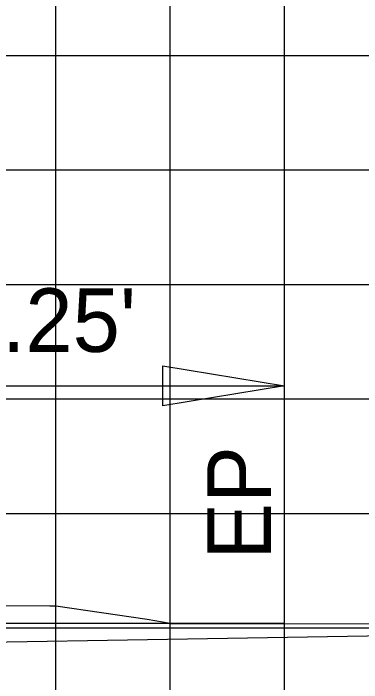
# Model space of a CAD drawing. Extents: x 2193008 to 2198143, y 1236112 to 1237864.
# Drawn here: x 2197129.97 to 2197136.05, y 1237172.15 to 1237183.84 of the extents above; entities that cross this region are included whole.
import ezdxf

# ---------------------------------------------------------------- set-up
doc = ezdxf.new("R2010")
doc.units = 0
for name, color, linetype in [('3', 7, 'Continuous'), ('60', 7, 'Continuous'), ('GSDIMS', 7, 'Continuous'), ('Level 55', 7, 'Continuous'), ('Level 61', 7, 'Continuous'), ('M-ROADS', 7, 'Continuous')]:
    doc.layers.add(name, color=color, linetype=linetype)

msp = doc.modelspace()

# ---------------------------------------------------------------- linework, layer by layer
at = {"layer": '3'}
msp.add_line((2197134.707, 1237173.181), (2197134.707, 1237179.579), dxfattribs=at)
at = {"layer": '60'}
for points in [[(2197132.707, 1237173.184), (2197141.692, 1237173.17), (2197182.707, 1237173.196), (2197184.121, 1237173.079), (2197184.707, 1237173.03), (2197184.755, 1237173.176), (2197184.873, 1237173.53), (2197184.97, 1237173.53), (2197185.203, 1237173.53), (2197186.617, 1237173.586), (2197187.203, 1237173.61), (2197188.667, 1237173.639), (2197192.203, 1237173.71), (2197192.91, 1237173.738), (2197193.203, 1237173.75), (2197193.572, 1237173.627), (2197194.669, 1237173.261)], [(2197132.707, 1237173.184), (2197132.306, 1237173.252), (2197130.707, 1237173.487), (2197130.607, 1237173.487), (2197124.707, 1237173.496)]]:
    msp.add_lwpolyline(points, dxfattribs=at)
at = {"layer": 'GSDIMS'}
msp.add_line((2197134.707, 1237173.181), (2197122.055, 1237173.181), dxfattribs=at)
msp.add_lwpolyline([(2197134.707, 1237177.333), (2197132.578, 1237176.986), (2197132.578, 1237177.681)], close=True, dxfattribs=at)
at = {"layer": 'Level 61'}
msp.add_line((2197126.457, 1237177.333), (2197134.707, 1237177.333), dxfattribs=at)
at = {"layer": 'M-ROADS'}
for p, q in [((2197130.707, 1237163.106), (2197130.707, 1237223.106)), ((2197132.707, 1237163.106), (2197132.707, 1237223.106)), ((2197134.707, 1237163.106), (2197134.707, 1237223.106)), ((2197094.707, 1237183.106), (2197224.707, 1237183.106)), ((2197094.707, 1237181.106), (2197224.707, 1237181.106)), ((2197094.707, 1237179.106), (2197224.707, 1237179.106)), ((2197094.707, 1237177.106), (2197224.707, 1237177.106)), ((2197094.707, 1237175.106), (2197224.707, 1237175.106)), ((2197094.707, 1237173.106), (2197224.707, 1237173.106))]:
    msp.add_line(p, q, dxfattribs=at)
msp.add_lwpolyline([(2197110.101, 1237172.357), (2197121.187, 1237172.681), (2197123.843, 1237172.762), (2197125.661, 1237172.794), (2197136.154, 1237172.967), (2197138.84, 1237173.03), (2197147.025, 1237173.229), (2197147.096, 1237173.231), (2197149.448, 1237173.27), (2197149.909, 1237173.628), (2197150.058, 1237173.737), (2197150.077, 1237173.737), (2197150.349, 1237173.715), (2197150.411, 1237173.715), (2197150.547, 1237173.715), (2197150.756, 1237173.715), (2197150.922, 1237173.716), (2197151.106, 1237173.715), (2197151.675, 1237173.706), (2197154.569, 1237173.608), (2197157.065, 1237173.469), (2197157.32, 1237173.292), (2197157.651, 1237173.023)], dxfattribs=at)

# ---------------------------------------------------------------- texts
at = {"layer": 'Level 55'}
msp.add_text("8.25'", height=1.1105, dxfattribs=at).set_placement((2197128.939, 1237177.926))
msp.add_text('EP', height=1.1105, rotation=90, dxfattribs=at).set_placement((2197134.467, 1237174.298))

doc.saveas('drawing.dxf')
